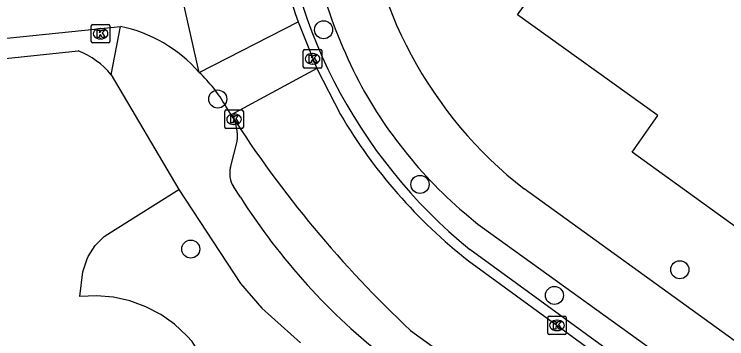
# Model space of a CAD drawing. Extents: x 160557 to 161245, y 385330 to 386505.
# Drawn here: x 160836.93 to 160875.41, y 386039.25 to 386056.76 of the extents above; entities that cross this region are included whole.
import ezdxf

# ---------------------------------------------------------------- set-up
doc = ezdxf.new("R2010")
doc.units = 0
for name, color, linetype in [('IMGEO_Boom', 7, 'Continuous'), ('IMGEO_Groenvoorziening', 7, 'Continuous'), ('IMGEO_Kolk', 7, 'Continuous'), ('IMGEO_Pand', 7, 'Continuous'), ('IMGEO_Rijbaan_lokaal_open', 7, 'Continuous'), ('IMGEO_Voetpad_open', 7, 'Continuous')]:
    doc.layers.add(name, color=color, linetype=linetype)

msp = doc.modelspace()

# ---------------------------------------------------------------- linework, layer by layer
at = {"layer": 'IMGEO_Boom'}
for centre in [(160853.637, 386055.928), (160847.92, 386052.187), (160858.844, 386047.579), (160846.463, 386044.085), (160872.878, 386042.972), (160866.104, 386041.584)]:
    msp.add_circle(centre, 0.489, dxfattribs=at)
at = {"layer": 'IMGEO_Groenvoorziening'}
msp.add_lwpolyline([(160847.346, 386035.841), (160847.407, 386036.436), (160847.36, 386037.146), (160847.195, 386037.838), (160846.916, 386038.492), (160846.531, 386039.09), (160846.257, 386039.412), (160845.585, 386040.029), (160844.838, 386040.553), (160844.029, 386040.975), (160843.171, 386041.286), (160842.28, 386041.483), (160841.371, 386041.561), (160840.468, 386041.52), (160840.634, 386042.854), (160840.86, 386043.554), (160840.923, 386043.686), (160841.3, 386044.273), (160841.791, 386044.769), (160842.374, 386045.152), (160845.816, 386047.306)], dxfattribs=at)
at = {"layer": 'IMGEO_Kolk'}
for p, q in [((160841.162, 386056.214), (160842.014, 386056.214)), ((160841.087, 386055.288), (160841.087, 386056.14)), ((160841.575, 386055.994), (160841.6, 386055.994)), ((160842.088, 386056.14), (160842.088, 386055.288)), ((160841.598, 386055.434), (160841.573, 386055.434)), ((160842.014, 386055.214), (160841.162, 386055.214)), ((160852.538, 386053.932), (160852.538, 386054.784)), ((160852.613, 386054.858), (160853.465, 386054.858)), ((160853.026, 386054.638), (160853.051, 386054.638)), ((160853.539, 386054.784), (160853.539, 386053.932)), ((160853.465, 386053.858), (160852.613, 386053.858)), ((160853.049, 386054.078), (160853.024, 386054.078)), ((160848.379, 386051.596), (160849.231, 386051.596)), ((160848.304, 386050.67), (160848.304, 386051.522)), ((160848.792, 386051.376), (160848.817, 386051.376)), ((160849.305, 386051.522), (160849.305, 386050.67)), ((160848.815, 386050.816), (160848.79, 386050.816)), ((160849.231, 386050.596), (160848.379, 386050.596)), ((160865.742, 386039.543), (160865.742, 386040.395)), ((160865.817, 386040.469), (160866.669, 386040.469)), ((160866.743, 386040.395), (160866.743, 386039.543)), ((160866.23, 386040.249), (160866.255, 386040.249)), ((160866.253, 386039.689), (160866.228, 386039.689)), ((160866.669, 386039.469), (160865.817, 386039.469))]:
    msp.add_line(p, q, dxfattribs=at)
for points in [[(160841.162, 386056.214), (160842.014, 386056.214)], [(160841.087, 386055.288), (160841.087, 386056.14)], [(160841.408, 386055.914), (160841.531, 386055.914), (160841.531, 386055.763), (160841.661, 386055.914), (160841.825, 386055.914), (160841.679, 386055.763), (160841.832, 386055.514), (160841.68, 386055.514), (160841.595, 386055.678), (160841.531, 386055.611), (160841.531, 386055.514), (160841.408, 386055.514), (160841.408, 386055.914)], [(160842.088, 386056.14), (160842.088, 386055.288)], [(160842.014, 386055.214), (160841.162, 386055.214)], [(160852.538, 386053.932), (160852.538, 386054.784)], [(160852.613, 386054.858), (160853.465, 386054.858)], [(160853.539, 386054.784), (160853.539, 386053.932)], [(160852.859, 386054.558), (160852.982, 386054.558), (160852.982, 386054.407), (160853.112, 386054.558), (160853.276, 386054.558), (160853.13, 386054.407), (160853.283, 386054.158), (160853.131, 386054.158), (160853.046, 386054.322), (160852.982, 386054.255), (160852.982, 386054.158), (160852.859, 386054.158), (160852.859, 386054.558)], [(160853.465, 386053.858), (160852.613, 386053.858)], [(160848.379, 386051.596), (160849.231, 386051.596)], [(160848.304, 386050.67), (160848.304, 386051.522)], [(160848.625, 386051.296), (160848.748, 386051.296), (160848.748, 386051.145), (160848.878, 386051.296), (160849.042, 386051.296), (160848.896, 386051.145), (160849.049, 386050.896), (160848.897, 386050.896), (160848.812, 386051.06), (160848.748, 386050.993), (160848.748, 386050.896), (160848.625, 386050.896), (160848.625, 386051.296)], [(160849.305, 386051.522), (160849.305, 386050.67)], [(160849.231, 386050.596), (160848.379, 386050.596)], [(160865.742, 386039.543), (160865.742, 386040.395)], [(160865.817, 386040.469), (160866.669, 386040.469)], [(160866.743, 386040.395), (160866.743, 386039.543)], [(160866.063, 386040.169), (160866.186, 386040.169), (160866.186, 386040.018), (160866.316, 386040.169), (160866.48, 386040.169), (160866.334, 386040.018), (160866.487, 386039.769), (160866.335, 386039.769), (160866.25, 386039.933), (160866.186, 386039.866), (160866.186, 386039.769), (160866.063, 386039.769), (160866.063, 386040.169)], [(160866.669, 386039.469), (160865.817, 386039.469)]]:
    msp.add_lwpolyline(points, dxfattribs=at)
for centre, start, end in [((160841.164, 386056.138), 91.552, 178.448), ((160841.164, 386056.138), 91.552, 178.448), ((160842.012, 386056.138), 1.552, 88.448), ((160842.012, 386056.138), 1.552, 88.448), ((160841.164, 386055.29), 181.552, 268.448), ((160841.164, 386055.29), 181.552, 268.448), ((160842.012, 386055.29), 271.552, 358.448), ((160842.012, 386055.29), 271.552, 358.448), ((160852.615, 386054.782), 91.552, 178.448), ((160852.615, 386054.782), 91.552, 178.448), ((160853.463, 386054.782), 1.552, 88.448), ((160853.463, 386054.782), 1.552, 88.448), ((160852.615, 386053.934), 181.552, 268.448), ((160852.615, 386053.934), 181.552, 268.448), ((160853.463, 386053.934), 271.552, 358.448), ((160853.463, 386053.934), 271.552, 358.448), ((160848.381, 386051.52), 91.552, 178.448), ((160848.381, 386051.52), 91.552, 178.448), ((160849.229, 386051.52), 1.552, 88.448), ((160849.229, 386051.52), 1.552, 88.448), ((160848.381, 386050.672), 181.552, 268.448), ((160848.381, 386050.672), 181.552, 268.448), ((160849.229, 386050.672), 271.552, 358.448), ((160849.229, 386050.672), 271.552, 358.448), ((160865.819, 386040.393), 91.552, 178.448), ((160865.819, 386040.393), 91.552, 178.448), ((160866.667, 386040.393), 1.552, 88.448), ((160866.667, 386040.393), 1.552, 88.448), ((160865.819, 386039.545), 181.552, 268.448), ((160865.819, 386039.545), 181.552, 268.448), ((160866.667, 386039.545), 271.552, 358.448), ((160866.667, 386039.545), 271.552, 358.448)]:
    msp.add_arc(centre, 0.0765, start, end, dxfattribs=at)
for centre, major_axis, ratio, start_param, end_param in [((160841.574, 386055.714), (-0.387, 0.002), 0.722429, 4.712389, 7.853982), ((160841.599, 386055.714), (-0.39, 0.002), 0.717154, 1.570796, 4.712389), ((160853.025, 386054.358), (-0.387, 0.002), 0.722429, 4.712389, 7.853982), ((160853.05, 386054.358), (-0.39, 0.002), 0.717154, 1.570796, 4.712389), ((160848.791, 386051.096), (-0.387, 0.002), 0.722429, 4.712389, 7.853982), ((160848.816, 386051.096), (-0.39, 0.002), 0.717154, 1.570796, 4.712389), ((160866.229, 386039.969), (-0.387, 0.002), 0.722429, 4.712389, 7.853982), ((160866.254, 386039.969), (-0.39, 0.002), 0.717154, 1.570796, 4.712389)]:
    msp.add_ellipse(centre, major_axis=major_axis, ratio=ratio, start_param=start_param, end_param=end_param, dxfattribs=at)
at = {"layer": 'IMGEO_Pand'}
msp.add_lwpolyline([(160878.338, 386043.521), (160870.309, 386049.313), (160871.693, 386051.297), (160864.115, 386056.74), (160874.11, 386070.651)], dxfattribs=at)
at = {"layer": 'IMGEO_Rijbaan_lokaal_open'}
for points in [[(160846.914, 386053.627), (160845.685, 386059.069), (160845.373, 386066.403), (160845.348, 386066.614)], [(160846.914, 386053.627), (160852.257, 386056.355)], [(160852.257, 386056.355), (160853.274, 386053.828)], [(160780.273, 386049.615), (160793.437, 386050.941), (160818.277, 386053.611), (160842.658, 386056.111)], [(160853.274, 386053.828), (160848.65, 386051.338)], [(160853.274, 386053.828), (160854.553, 386051.352)], [(160848.65, 386051.338), (160848.348, 386051.806)], [(160861.47, 386043.445), (160876.149, 386032.748), (160890.531, 386022.413)], [(160858.335, 386039.697), (160871.818, 386029.937)]]:
    msp.add_lwpolyline(points, dxfattribs=at)
for centre, radius, start, end in [((160879.785, 386065.966), 29.158, 184.0689, 199.2455), ((160841.042, 386048.454), 7.826, 41.3779, 78.0824), ((160841.665, 386048.019), 7.682, 29.5423, 46.8971), ((160899.492, 386083.788), 60.315, 212.54795, 226.97114), ((160878.909, 386065.679), 28.257, 210.4661, 231.8924)]:
    msp.add_arc(centre, radius, start, end, dxfattribs=at)
at = {"layer": 'IMGEO_Voetpad_open'}
for points in [[(160842.163, 386053.49), (160842.658, 386056.111)], [(160814.075, 386052.015), (160840.381, 386054.785)], [(160842.163, 386053.49), (160845.816, 386047.306)], [(160848.604, 386048.492), (160848.965, 386049.902)], [(160845.816, 386047.306), (160849.156, 386042.225), (160850.297, 386040.889), (160852.387, 386039.024)], [(160849.145, 386046.883), (160848.77, 386047.465)], [(160915.73, 386010.341), (160915.557, 386010.466), (160864.468, 386047.335)], [(160862.223, 386045.244), (160913.957, 386008.017)], [(160913.103, 386006.898), (160888.201, 386024.655), (160861.538, 386044.064)]]:
    msp.add_lwpolyline(points, dxfattribs=at)
for centre, radius, start, end in [((160879.443, 386066.032), 28.34, 183.2376, 230.8182), ((160878.563, 386065.413), 22.923, 184.3554, 232.0565), ((160880.153, 386065.906), 27.725, 185.9895, 208.0795), ((160838.903, 386050.877), 4.178, 38.7088, 69.2785), ((160877.209, 386064.709), 24.566, 208.8498, 232.4085), ((160846.85, 386050.191), 2.135, 352.2325, 32.5123), ((160849.865, 386048.169), 1.302, 165.6337, 212.7296), ((160878.505, 386065.556), 34.794, 212.456, 232.0458)]:
    msp.add_arc(centre, radius, start, end, dxfattribs=at)

doc.saveas('drawing.dxf')
